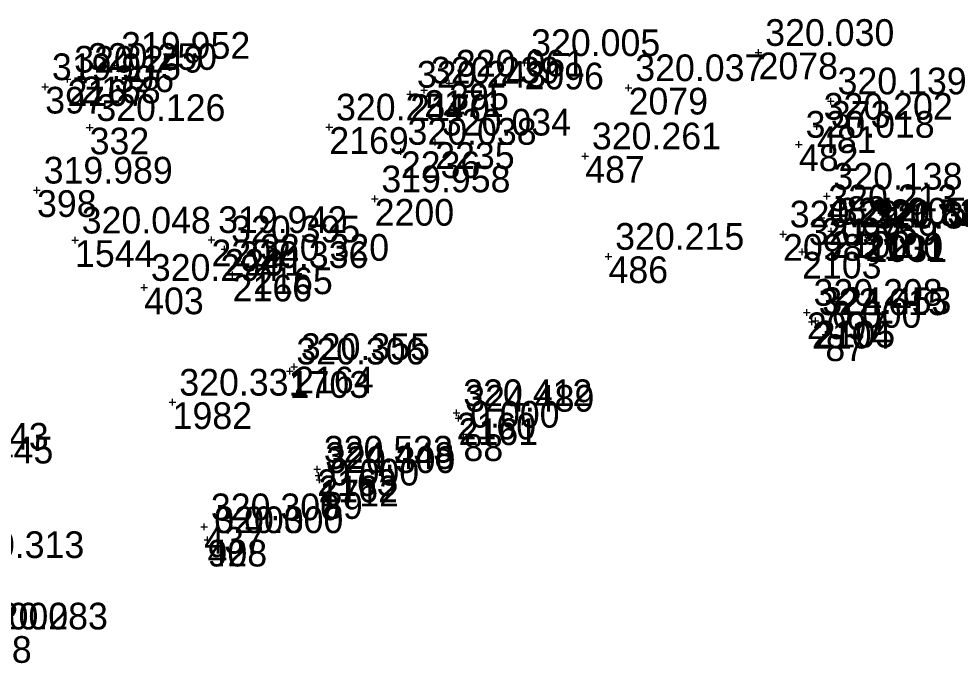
# Model space of a CAD drawing. Extents: x -829398 to -819400, y -1074439 to -1067977.
# Drawn here: x -821661.78 to -821619.57, y -1070337.88 to -1070308.91 of the extents above; entities that cross this region are included whole.
import ezdxf

# ---------------------------------------------------------------- set-up
doc = ezdxf.new("R2010")
doc.units = 0
for name, color, linetype in [('Vrstva 60', 7, 'Continuous'), ('Vrstva 61', 7, 'Continuous'), ('Čísla bodů_doměření_2012', 7, 'Continuous')]:
    doc.layers.add(name, color=color, linetype=linetype)

# ---------------------------------------------------------------- blocks, each defined once
blk = doc.blocks.new('BOD')
at = {"layer": 'Čísla bodů_doměření_2012'}
for p, q in [((-0.15, 0), (0.15, 0)), ((0, -0.15), (0, 0.15))]:
    blk.add_line(p, q, dxfattribs=at)

msp = doc.modelspace()

# ---------------------------------------------------------------- block references
at = {"layer": 'Vrstva 60'}
for p in [(-821628.541, -1070310.432), (-821628.541, -1070310.432), (-821628.541, -1070310.432), (-821628.541, -1070310.432), (-821657.481, -1070311.012), (-821657.481, -1070311.012), (-821657.481, -1070311.012), (-821657.481, -1070311.012), (-821639.061, -1070310.887), (-821639.061, -1070310.887), (-821639.061, -1070310.887), (-821639.061, -1070310.887), (-821658.975, -1070311.51), (-821658.975, -1070311.51), (-821658.975, -1070311.51), (-821658.975, -1070311.51), (-821660.594, -1070311.972), (-821660.594, -1070311.972), (-821660.594, -1070311.972), (-821660.594, -1070311.972), (-821659.59, -1070311.632), (-821659.59, -1070311.632), (-821659.59, -1070311.632), (-821659.59, -1070311.632), (-821642.44, -1070311.811), (-821642.44, -1070311.811), (-821642.44, -1070311.811), (-821642.44, -1070311.811), (-821634.381, -1070312.016), (-821634.381, -1070312.016), (-821634.381, -1070312.016), (-821634.381, -1070312.016), (-821644.192, -1070312.309), (-821644.192, -1070312.309), (-821644.192, -1070312.309), (-821644.192, -1070312.309), (-821643.565, -1070312.124), (-821643.565, -1070312.124), (-821643.565, -1070312.124), (-821643.565, -1070312.124), (-821625.29, -1070312.61), (-821625.29, -1070312.61), (-821625.29, -1070312.61), (-821625.29, -1070312.61), (-821658.597, -1070313.807), (-821658.597, -1070313.807), (-821658.597, -1070313.807), (-821658.597, -1070313.807), (-821647.828, -1070313.784), (-821647.828, -1070313.784), (-821647.828, -1070313.784), (-821647.828, -1070313.784), (-821625.917, -1070313.748), (-821625.917, -1070313.748), (-821625.917, -1070313.748), (-821625.917, -1070313.748), (-821643.071, -1070314.461), (-821643.071, -1070314.461), (-821643.071, -1070314.461), (-821643.071, -1070314.461), (-821644.614, -1070314.874), (-821644.614, -1070314.874), (-821644.614, -1070314.874), (-821644.614, -1070314.874), (-821626.727, -1070314.56), (-821626.727, -1070314.56), (-821626.727, -1070314.56), (-821626.727, -1070314.56), (-821636.329, -1070315.083), (-821636.329, -1070315.083), (-821636.329, -1070315.083), (-821636.329, -1070315.083), (-821660.964, -1070316.619), (-821660.964, -1070316.619), (-821660.964, -1070316.619), (-821660.964, -1070316.619), (-821645.79, -1070317.013), (-821645.79, -1070317.013), (-821645.79, -1070317.013), (-821645.79, -1070317.013), (-821625.476, -1070316.893), (-821625.476, -1070316.893), (-821625.476, -1070316.893), (-821625.476, -1070316.893), (-821625.708, -1070317.861), (-821625.708, -1070317.861), (-821625.708, -1070317.861), (-821625.708, -1070317.861), (-821627.441, -1070318.591), (-821627.441, -1070318.591), (-821627.441, -1070318.591), (-821627.441, -1070318.591), (-821625.279, -1070318.461), (-821625.279, -1070318.461), (-821625.279, -1070318.461), (-821625.279, -1070318.461), (-821623.819, -1070318.53), (-821623.819, -1070318.53), (-821623.819, -1070318.53), (-821623.819, -1070318.53), (-821623.737, -1070318.602), (-821623.737, -1070318.602), (-821623.737, -1070318.602), (-821623.737, -1070318.602), (-821623.64, -1070318.64), (-821623.64, -1070318.64), (-821623.64, -1070318.64), (-821623.64, -1070318.64), (-821659.255, -1070318.864), (-821659.255, -1070318.864), (-821659.255, -1070318.864), (-821659.255, -1070318.864), (-821653.123, -1070318.842), (-821653.123, -1070318.842), (-821653.123, -1070318.842), (-821653.123, -1070318.842), (-821652.54, -1070319.264), (-821652.54, -1070319.264), (-821652.54, -1070319.264), (-821652.54, -1070319.264), (-821635.284, -1070319.595), (-821635.284, -1070319.595), (-821635.284, -1070319.595), (-821635.284, -1070319.595), (-821626.586, -1070319.388), (-821626.586, -1070319.388), (-821626.586, -1070319.388), (-821626.586, -1070319.388), (-821652.173, -1070320.415), (-821652.173, -1070320.415), (-821652.173, -1070320.415), (-821652.173, -1070320.415), (-821651.243, -1070320.09), (-821651.243, -1070320.09), (-821651.243, -1070320.09), (-821651.243, -1070320.09), (-821656.148, -1070320.992), (-821656.148, -1070320.992), (-821656.148, -1070320.992), (-821656.148, -1070320.992), (-821626.37, -1070322.113), (-821626.37, -1070322.113), (-821626.37, -1070322.113), (-821626.37, -1070322.113), (-821626.14, -1070322.534), (-821626.14, -1070322.534), (-821626.14, -1070322.534), (-821626.14, -1070322.534), (-821625.975, -1070322.487), (-821625.975, -1070322.487), (-821625.975, -1070322.487), (-821625.975, -1070322.487), (-821625.54, -1070323.1), (-821625.54, -1070323.1), (-821625.54, -1070323.1), (-821649.407, -1070324.551), (-821649.61, -1070324.75), (-821649.61, -1070324.75), (-821649.61, -1070324.75), (-821649.61, -1070324.75), (-821654.87, -1070326.15), (-821654.87, -1070326.15), (-821654.87, -1070326.15), (-821654.87, -1070326.15), (-821642.111, -1070326.621), (-821642.111, -1070326.621), (-821642.111, -1070326.621), (-821642.111, -1070326.621), (-821642.02, -1070326.871), (-821642.02, -1070326.871), (-821642.02, -1070326.871), (-821642.02, -1070326.871), (-821641.8, -1070327.59), (-821641.8, -1070327.59), (-821641.8, -1070327.59), (-821648.375, -1070329.161), (-821648.375, -1070329.161), (-821648.375, -1070329.161), (-821648.375, -1070329.161), (-821648.314, -1070329.444), (-821648.314, -1070329.444), (-821648.314, -1070329.444), (-821648.314, -1070329.444), (-821648.27, -1070329.63), (-821648.27, -1070329.63), (-821648.27, -1070329.63), (-821648.27, -1070329.63), (-821648.11, -1070330.19), (-821648.11, -1070330.19), (-821648.11, -1070330.19), (-821653.45, -1070331.75), (-821653.45, -1070331.75), (-821653.45, -1070331.75), (-821653.45, -1070331.75), (-821653.3, -1070332.33), (-821653.3, -1070332.33), (-821653.3, -1070332.33), (-821653.3, -1070332.33), (-821653.3, -1070332.33), (-821653.3, -1070332.33), (-821653.3, -1070332.33)]:
    msp.add_blockref('BOD', p, dxfattribs=at)

# ---------------------------------------------------------------- texts
for s, p in [('2078', (-821628.541, -1070311.632)), ('396', (-821657.481, -1070312.212)), ('396', (-821657.481, -1070312.212)), ('2096', (-821639.061, -1070312.087)), ('2167', (-821659.59, -1070312.832)), ('2168', (-821658.975, -1070312.71)), ('395', (-821642.44, -1070313.011)), ('395', (-821642.44, -1070313.011)), ('397', (-821660.594, -1070313.172)), ('397', (-821660.594, -1070313.172)), ('2171', (-821643.565, -1070313.324)), ('2079', (-821634.381, -1070313.216)), ('2170', (-821644.192, -1070313.509)), ('373', (-821625.29, -1070313.81)), ('373', (-821625.29, -1070313.81)), ('332', (-821658.597, -1070315.007)), ('332', (-821658.597, -1070315.007)), ('2169', (-821647.828, -1070314.984)), ('481', (-821625.917, -1070314.948)), ('481', (-821625.917, -1070314.948)), ('2235', (-821643.071, -1070315.661)), ('482', (-821626.727, -1070315.76)), ('482', (-821626.727, -1070315.76)), ('2236', (-821644.614, -1070316.074)), ('487', (-821636.329, -1070316.283)), ('487', (-821636.329, -1070316.283)), ('398', (-821660.964, -1070317.819)), ('398', (-821660.964, -1070317.819)), ('483', (-821625.476, -1070318.093)), ('483', (-821625.476, -1070318.093)), ('2200', (-821645.79, -1070318.213)), ('2099', (-821625.708, -1070319.061)), ('2098', (-821627.441, -1070319.791)), ('2102', (-821625.279, -1070319.661)), ('2100', (-821623.819, -1070319.73)), ('2101', (-821623.737, -1070319.802)), ('1544', (-821659.255, -1070320.064)), ('2202', (-821653.123, -1070320.042)), ('1031', (-821623.64, -1070319.84)), ('2201', (-821652.54, -1070320.464)), ('2103', (-821626.586, -1070320.588)), ('486', (-821635.284, -1070320.795)), ('486', (-821635.284, -1070320.795)), ('2165', (-821651.243, -1070321.29)), ('2166', (-821652.173, -1070321.615)), ('403', (-821656.148, -1070322.192)), ('403', (-821656.148, -1070322.192)), ('2097', (-821626.37, -1070323.313)), ('2104', (-821626.14, -1070323.734)), ('2105', (-821625.975, -1070323.687)), ('87', (-821625.54, -1070324.3)), ('1703', (-821649.61, -1070325.95)), ('2164', (-821649.407, -1070325.751)), ('1982', (-821654.87, -1070327.35)), ('2160', (-821642.111, -1070327.821)), ('2161', (-821642.02, -1070328.071)), ('88', (-821641.8, -1070328.79)), ('2163', (-821648.375, -1070330.361)), ('2162', (-821648.314, -1070330.644)), ('1712', (-821648.27, -1070330.83)), ('89', (-821648.11, -1070331.39)), ('437', (-821653.45, -1070332.95)), ('437', (-821653.45, -1070332.95)), ('428', (-821653.3, -1070333.53)), ('428', (-821653.3, -1070333.53)), ('90', (-821653.3, -1070333.53)), ('498', (-821663.88, -1070337.86)), ('498', (-821663.88, -1070337.86))]:
    msp.add_text(s, height=1.2, dxfattribs=at).set_placement(p)
at = {"layer": 'Vrstva 61'}
for s, p in [('320.030', (-821628.241, -1070310.132)), ('319.952', (-821657.181, -1070310.712)), ('320.005', (-821638.761, -1070310.587)), ('320.249', (-821659.29, -1070311.332)), ('320.250', (-821658.675, -1070311.21)), ('319.915', (-821660.294, -1070311.672)), ('320.061', (-821642.14, -1070311.511)), ('320.037', (-821634.081, -1070311.716)), ('320.243', (-821643.892, -1070312.009)), ('320.239', (-821643.265, -1070311.824)), ('320.139', (-821624.99, -1070312.31)), ('320.126', (-821658.297, -1070313.507)), ('320.254', (-821647.528, -1070313.484)), ('320.202', (-821625.617, -1070313.448)), ('320.034', (-821642.771, -1070314.161)), ('320.018', (-821626.427, -1070314.26)), ('320.038', (-821644.314, -1070314.574)), ('320.261', (-821636.029, -1070314.783)), ('319.989', (-821660.664, -1070316.319)), ('319.958', (-821645.49, -1070316.713)), ('320.138', (-821625.176, -1070316.593)), ('320.213', (-821625.408, -1070317.561)), ('320.048', (-821658.955, -1070318.564)), ('319.942', (-821652.823, -1070318.542)), ('320.294', (-821627.141, -1070318.291)), ('321.905', (-821624.979, -1070318.161)), ('320.524', (-821623.519, -1070318.23)), ('321.682', (-821623.437, -1070318.302)), ('320.300', (-821623.34, -1070318.34)), ('320.395', (-821652.24, -1070318.964)), ('320.215', (-821634.984, -1070319.295)), ('321.759', (-821626.286, -1070319.088)), ('320.320', (-821650.943, -1070319.79)), ('320.336', (-821651.873, -1070320.115)), ('320.294', (-821655.848, -1070320.692)), ('320.208', (-821626.07, -1070321.813)), ('322.615', (-821625.84, -1070322.234)), ('324.453', (-821625.675, -1070322.187)), ('0.000', (-821625.24, -1070322.8)), ('320.306', (-821649.31, -1070324.45)), ('320.355', (-821649.107, -1070324.251)), ('320.331', (-821654.57, -1070325.85)), ('320.412', (-821641.811, -1070326.321)), ('324.489', (-821641.72, -1070326.571)), ('0.000', (-821641.5, -1070327.29)), ('320.443', (-821666.24, -1070328.28)), ('320.445', (-821666.03, -1070328.9)), ('320.533', (-821648.075, -1070328.861)), ('324.448', (-821648.014, -1070329.144)), ('320.300', (-821647.97, -1070329.33)), ('0.000', (-821647.81, -1070329.89)), ('320.300', (-821653.15, -1070331.45)), ('320.300', (-821653, -1070332.03)), ('0.000', (-821653, -1070332.03)), ('320.313', (-821664.64, -1070333.15)), ('320.283', (-821663.58, -1070336.36)), ('0.000', (-821663.58, -1070336.36))]:
    msp.add_text(s, height=1.2, dxfattribs=at).set_placement(p)

doc.saveas('drawing.dxf')
